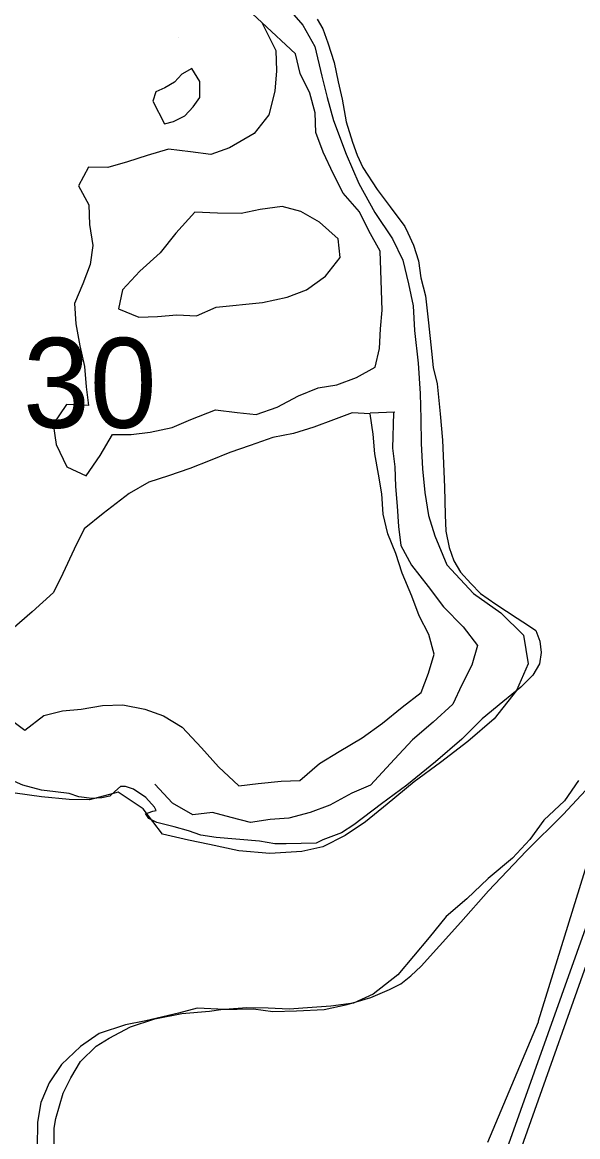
# Model space of a CAD drawing. Extents: x 1588073 to 2013523, y 1090242 to 1357120.
# Drawn here: x 1814654 to 1816020, y 1256776 to 1259515 of the extents above; entities that cross this region are included whole.
import ezdxf

# ---------------------------------------------------------------- set-up
doc = ezdxf.new("R2010")
doc.units = 0
for name, color, linetype in [('GM_X_Major_Lake', 7, 'Continuous'), ('GM_X_Minor_Lake', 7, 'Continuous'), ('GM_X_Minor_River', 7, 'Continuous'), ('GM_X_Section', 7, 'Continuous'), ('GM_X_Section_Text', 7, 'Continuous'), ('GM_X_State_Route', 7, 'Continuous')]:
    doc.layers.add(name, color=color, linetype=linetype)

msp = doc.modelspace()

# ---------------------------------------------------------------- linework, layer by layer
at = {"layer": 'GM_X_Major_Lake'}
for points in [[(1815282.1, 1259578.6), (1815343.5, 1259507.6), (1815373, 1259455), (1815390.2, 1259382.5), (1815403.7, 1259330.1), (1815419.1, 1259273.7), (1815450.3, 1259191), (1815481.6, 1259118.3), (1815520.9, 1259047.5), (1815564.3, 1258982.8), (1815589.8, 1258930.2), (1815603.2, 1258871.8), (1815614.6, 1258817.5), (1815617.9, 1258757.2), (1815627, 1258676.7), (1815632.2, 1258602.3), (1815633.5, 1258540.1), (1815634.9, 1258479.8), (1815638.2, 1258417.5), (1815643.5, 1258359.2), (1815652.9, 1258302.8), (1815668.4, 1258252.4), (1815697.7, 1258181.8), (1815763.1, 1258110.7), (1815830.8, 1258063.7), (1815886.3, 1258008.8), (1815897.6, 1257938.4), (1815868.7, 1257872.5), (1815813.8, 1257802.8), (1815749, 1257747.4), (1815682.2, 1257695.9), (1815617.5, 1257648.5), (1815550.7, 1257593), (1815498, 1257549.5), (1815447.5, 1257515.9), (1815393, 1257488.5), (1815340.8, 1257477), (1815262.5, 1257471.9), (1815186.3, 1257478.8), (1815114.3, 1257493.8), (1815062.3, 1257504.4), (1814998.2, 1257519.2), (1814950.8, 1257582.1), (1814889.1, 1257623), (1814818.7, 1257603.7), (1814768.5, 1257604.3), (1814700.4, 1257611.1), (1814636.3, 1257619.9)], [(1816021.2, 1257651.6), (1815986.8, 1257601.7), (1815936.3, 1257554), (1815901.9, 1257506.1), (1815859.5, 1257460.3), (1815799.1, 1257410.6), (1815746.6, 1257360.9), (1815696.2, 1257317.2), (1815653.8, 1257265.4), (1815577, 1257173.7), (1815516.6, 1257126.1), (1815468.3, 1257104.4), (1815412.2, 1257096.8), (1815366.1, 1257093.2), (1815310, 1257089.7), (1815257.9, 1257092.1), (1815205.8, 1257092.5), (1815151.7, 1257089), (1815083.6, 1257091.5), (1815037.5, 1257079.9), (1814957.2, 1257060.5), (1814907.1, 1257050.9), (1814842.8, 1257029.3), (1814796.5, 1256997.6), (1814750.1, 1256953.8), (1814719.7, 1256908), (1814699.3, 1256860), (1814691, 1256811.9), (1814690.5, 1256749.7)]]:
    msp.add_lwpolyline(points, dxfattribs=at)
at = {"layer": 'GM_X_Minor_Lake'}
for points in [[(1815278.7, 1259395.4), (1815274.3, 1259345.3), (1815259.9, 1259287.3), (1815223.5, 1259241.4), (1815163.2, 1259205.8), (1815117, 1259190.1), (1815066.9, 1259196.6), (1815012.9, 1259203.1), (1814960.7, 1259187.4), (1814912.5, 1259171.8), (1814864.3, 1259158.1), (1814816.3, 1259158.5), (1814791.9, 1259112.6), (1814817.6, 1259066.2), (1814819.2, 1259018.1), (1814826.9, 1258965.8), (1814820.5, 1258919.7), (1814802.2, 1258871.7), (1814781.8, 1258823.7), (1814785.4, 1258773.5), (1814795, 1258719.3), (1814806.7, 1258669), (1814810.3, 1258618.8), (1814816, 1258572.6), (1814761.9, 1258575.1), (1814729.5, 1258527.2), (1814737.2, 1258477), (1814762.8, 1258422.6), (1814810.7, 1258400.1), (1814845.2, 1258450), (1814875.6, 1258501.9), (1814921.7, 1258501.5), (1814967.8, 1258507.1), (1815021.9, 1258518.7), (1815068.1, 1258538.4), (1815128.4, 1258562), (1815182.4, 1258555.5), (1815228.5, 1258551.1), (1815280.7, 1258568.8), (1815333, 1258596.4), (1815381.2, 1258616.1), (1815427.3, 1258623.7), (1815475.5, 1258641.4), (1815521.8, 1258667.1), (1815532.2, 1258713.1), (1815534.5, 1258761.3), (1815538.8, 1258807.4), (1815537.2, 1258855.6), (1815535.6, 1258905.8), (1815533.9, 1258951.9), (1815506.2, 1259002.3), (1815482.5, 1259048.7), (1815442.8, 1259095.1), (1815419.1, 1259141.5), (1815393.4, 1259195.9), (1815375.8, 1259244.2), (1815374.1, 1259292.3), (1815360.4, 1259340.6), (1815336.8, 1259389), (1815325.1, 1259437.2), (1815242.7, 1259514)], [(1815242.7, 1259514), (1815277.1, 1259445.7), (1815278.7, 1259395.4)], [(1815130.3, 1258814.8), (1815244.5, 1258825.9), (1815304.7, 1258839.4), (1815352.9, 1258857.1), (1815399.2, 1258890.8), (1815435.6, 1258936.7), (1815430, 1258982.9), (1815384.2, 1259023.4), (1815338.3, 1259049.9), (1815292.3, 1259062.3), (1815238.2, 1259054.7), (1815192, 1259045.1), (1815133.9, 1259045.5), (1815077.9, 1259048), (1815031.4, 1258996.2), (1814993, 1258948.4), (1814942.6, 1258902.7), (1814900.2, 1258856.9), (1814889.8, 1258810.8), (1814939.8, 1258790.3), (1814985.9, 1258791.9), (1815034, 1258795.6), (1815082, 1258793.1), (1815130.3, 1258814.8)], [(1815130.3, 1258814.8), (1815244.5, 1258825.9), (1815304.7, 1258839.4), (1815352.9, 1258857.1), (1815399.2, 1258890.8), (1815435.6, 1258936.7), (1815430, 1258982.9), (1815384.2, 1259023.4), (1815338.3, 1259049.9), (1815292.3, 1259062.3), (1815238.2, 1259054.7), (1815192, 1259045.1)], [(1815192, 1259045.1), (1815133.9, 1259045.5), (1815077.9, 1259048), (1815031.4, 1258996.2), (1814993, 1258948.4), (1814942.6, 1258902.7), (1814900.2, 1258856.9), (1814889.8, 1258810.8), (1814939.8, 1258790.3), (1814985.9, 1258791.9), (1815034, 1258795.6), (1815082, 1258793.1), (1815130.3, 1258814.8)]]:
    msp.add_lwpolyline(points, dxfattribs=at)
at = {"layer": 'GM_X_Minor_River'}
for p, q in [((1815038.3, 1259477.7), (1815038.3, 1259477.7)), ((1815569.5, 1258556.6), (1815509.3, 1258553.9)), ((1815829.3, 1256603.7), (1816271, 1257848.2)), ((1815922.7, 1257060.5), (1816142.2, 1257769)), ((1815798.4, 1256762.5), (1815922.7, 1257058.5)), ((1815922.7, 1257058.5), (1815922.7, 1257060.5))]:
    msp.add_line(p, q, dxfattribs=at)
for points in [[(1815242.7, 1259514), (1815150.5, 1259599.9)], [(1815090.2, 1259330), (1815090.2, 1259368.9), (1815070.4, 1259401.2), (1815046.3, 1259387.4), (1815028.1, 1259367.5), (1815004, 1259353.6), (1814981.9, 1259343.8), (1814974.6, 1259320.8)], [(1814974.6, 1259320.8), (1815003.3, 1259265.3), (1815025.4, 1259271.2), (1815053.6, 1259285), (1815073.8, 1259306.9), (1815090.2, 1259330)], [(1814614.1, 1257809.8), (1814660, 1257775.3), (1814706.3, 1257811), (1814752.4, 1257822.7), (1814798.5, 1257826.3), (1814850.7, 1257835.9), (1814900.8, 1257837.5), (1814954.8, 1257827), (1815000.7, 1257810.6), (1815046.6, 1257782.1), (1815094.3, 1257731.6), (1815136, 1257685.1), (1815185.8, 1257638.5), (1815233.9, 1257644.1), (1815290, 1257649.7), (1815336.1, 1257651.3), (1815384.5, 1257693), (1815432.8, 1257722.7), (1815489.1, 1257756.4), (1815539.5, 1257792.1), (1815587.8, 1257831.8), (1815634.2, 1257867.5), (1815652.5, 1257915.5), (1815666.9, 1257961.6), (1815653.2, 1258009.8), (1815629.5, 1258056.2), (1815611.8, 1258104.5), (1815588.2, 1258160.9), (1815572.5, 1258209.2), (1815552.9, 1258257.5), (1815541.2, 1258305.7), (1815537.6, 1258355.9), (1815529.9, 1258404.1), (1815520.2, 1258454.4), (1815516.6, 1258502.6), (1815509.3, 1258552.5), (1815464.9, 1258555.2), (1815418.7, 1258537.5), (1815370.5, 1258519.8), (1815320.3, 1258504.2), (1815270.1, 1258494.6), (1815213.9, 1258475), (1815163.7, 1258457.4), (1815115.5, 1258437.7), (1815065.3, 1258418.1), (1815013.1, 1258400.4), (1814964.9, 1258384.8), (1814916.6, 1258357.1), (1814852.1, 1258307.5), (1814805.8, 1258269.7), (1814781.4, 1258219.8), (1814752.9, 1258159.8), (1814730.5, 1258113.8), (1814678.1, 1258066.1), (1814627.7, 1258022.4)], [(1815566.8, 1258555.3), (1815564.4, 1258468.1), (1815570.1, 1258421.9), (1815571.7, 1258373.7), (1815575.4, 1258325.5), (1815579, 1258275.3), (1815584.7, 1258229.1), (1815610.4, 1258180.8), (1815652.1, 1258128.2), (1815689.8, 1258077.8), (1815737.5, 1258029.2), (1815773.2, 1257982.8), (1815758.8, 1257934.7), (1815734.5, 1257886.8), (1815712.1, 1257838.8), (1815663.7, 1257795), (1815613.3, 1257751.3), (1815568.9, 1257703.5), (1815510.3, 1257639.8), (1815464.1, 1257620.1), (1815409.8, 1257590.5), (1815361.6, 1257572.8), (1815309.4, 1257559.2), (1815263.3, 1257555.6), (1815215.2, 1257548), (1815167.2, 1257560.4), (1815121.2, 1257572.8), (1815073.1, 1257567.2), (1815023.2, 1257595.7), (1814979.5, 1257642.2)]]:
    msp.add_lwpolyline(points, dxfattribs=at)
at = {"layer": 'GM_X_Section'}
for points in [[(1815379.1, 1259522.6), (1815393, 1259498.5), (1815404.8, 1259464.4), (1815420.5, 1259416.3), (1815430.2, 1259368.2), (1815440, 1259326.1), (1815449.7, 1259270), (1815465.3, 1259219.9), (1815477.1, 1259187.8), (1815491, 1259157.7), (1815526.7, 1259103.4), (1815558.4, 1259061.2), (1815594.2, 1259012.9), (1815602.1, 1258996.9), (1815615.9, 1258966.8), (1815627.7, 1258928.7), (1815633.4, 1258886.6), (1815645.1, 1258842.5), (1815652.7, 1258776.4), (1815660.3, 1258706.3), (1815664.1, 1258666.3), (1815673.8, 1258626.2), (1815681.4, 1258552.1), (1815687, 1258488), (1815692.3, 1258371.9), (1815693.8, 1258303.9), (1815695.6, 1258263.8), (1815703.3, 1258223.8), (1815715.1, 1258191.6), (1815731, 1258163.6), (1815756.8, 1258135.4), (1815780.7, 1258111.2), (1815818.5, 1258085), (1815870.4, 1258050.6), (1815898.3, 1258032.4), (1815916.2, 1258020.3), (1815926.1, 1257994.2), (1815929.9, 1257966.2), (1815925.7, 1257938.2), (1815909.5, 1257910.3), (1815879.3, 1257880.5), (1815835.1, 1257844.7), (1815784.8, 1257803), (1815734.4, 1257753.3), (1815670, 1257697.6), (1815599.6, 1257640), (1815537.3, 1257594.4), (1815469, 1257542.8), (1815438.8, 1257522.9), (1815392.7, 1257505.2), (1815376.6, 1257497.3), (1815302.6, 1257495.8), (1815274.6, 1257496), (1815236.6, 1257502.2), (1815130.6, 1257510.9), (1815092.6, 1257517.1), (1815062.6, 1257527.3), (1815026.7, 1257537.5), (1814984.7, 1257547.8), (1814964.7, 1257557.9), (1814956.8, 1257569.9), (1814962.8, 1257571.9), (1814974.9, 1257575.8), (1814982.9, 1257577.8), (1814978.9, 1257585.8), (1814957.1, 1257610), (1814927.2, 1257630.2), (1814907.2, 1257636.3), (1814895.2, 1257636.4), (1814881.1, 1257624.5), (1814869, 1257612.5), (1814849, 1257608.6), (1814825, 1257606.8), (1814793, 1257611), (1814769, 1257619.1), (1814735, 1257623.4), (1814701, 1257627.6), (1814655.1, 1257639.9), (1814627.1, 1257652)], [(1814731.6, 1256758.8), (1814731.9, 1256796.8), (1814736, 1256820.8), (1814754.4, 1256882.7), (1814772.7, 1256920.7), (1814796.9, 1256960.6), (1814835.2, 1256998.3), (1814867.3, 1257018.1), (1814919.5, 1257045.9), (1814979.7, 1257065.5), (1815045.8, 1257079.1), (1815113.9, 1257084.7), (1815141.9, 1257088.5), (1815222, 1257090), (1815270, 1257083.7), (1815328.1, 1257085.4), (1815396.1, 1257088.9), (1815452.2, 1257100.6), (1815510.4, 1257118.2), (1815556.5, 1257138), (1815584.6, 1257151.8), (1815608.8, 1257171.7), (1815634.9, 1257195.5), (1815679.3, 1257245.3), (1815731.7, 1257303), (1815800.2, 1257380.6), (1815892.9, 1257478.1), (1815983.4, 1257567.6), (1816094.3, 1257687)]]:
    msp.add_lwpolyline(points, dxfattribs=at)
at = {"layer": 'GM_X_State_Route'}
msp.add_lwpolyline([(1815664.4, 1256451.4), (1815808.6, 1256641.7), (1816295.2, 1258005.9), (1816516.3, 1258608), (1816549.5, 1258678.5)], dxfattribs=at)

# ---------------------------------------------------------------- texts
at = {"layer": 'GM_X_Section_Text'}
msp.add_text('30', height=221, rotation=0, dxfattribs=at).set_placement((1814655.2, 1258518.2))

doc.saveas('drawing.dxf')
